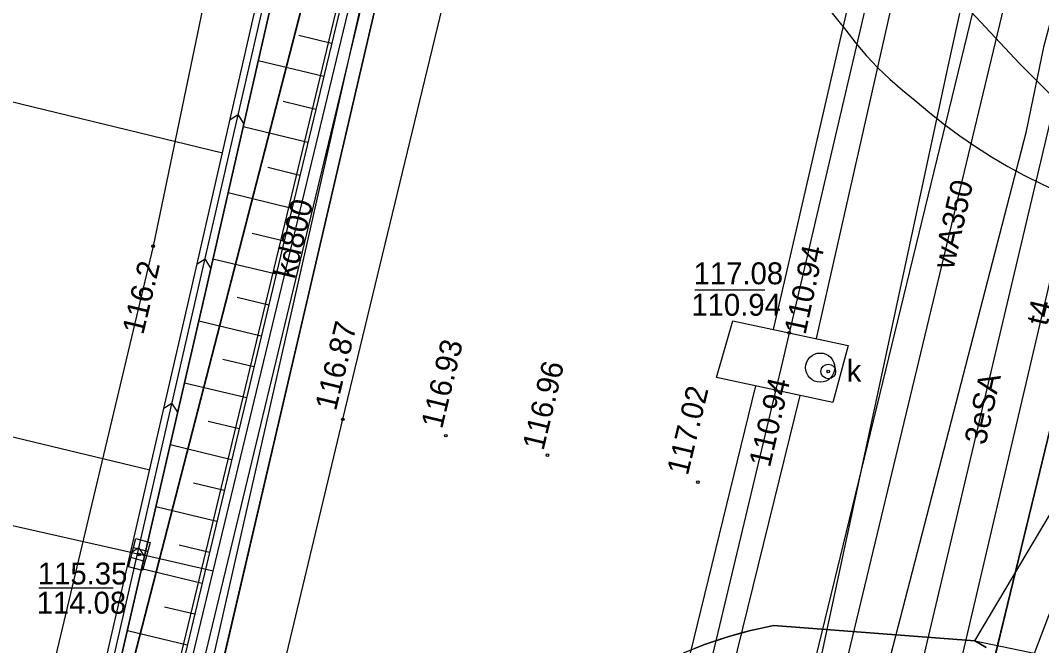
# Model space of a CAD drawing. Extents: x 6424617 to 6425697, y 5665845 to 5667190.
# Drawn here: x 6425336.22 to 6425371.22, y 5666316.36 to 5666337.77 of the extents above; entities that cross this region are included whole.
import ezdxf

# ---------------------------------------------------------------- set-up
doc = ezdxf.new("R2010")
doc.units = 0
for name, color, linetype in [('Warstwa 1', 7, 'Continuous'), ('Warstwa 10', 7, 'Continuous'), ('Warstwa 11', 7, 'Continuous'), ('Warstwa 12', 7, 'Continuous'), ('Warstwa 13', 7, 'Continuous'), ('Warstwa 14', 7, 'Continuous'), ('Warstwa 15', 7, 'Continuous'), ('Warstwa 16', 7, 'Continuous'), ('Warstwa 2', 7, 'Continuous'), ('Warstwa 20', 7, 'Continuous'), ('Warstwa 21', 7, 'Continuous'), ('Warstwa 25', 7, 'Continuous'), ('Warstwa 4', 7, 'Continuous'), ('Warstwa 5', 7, 'Continuous'), ('Warstwa 6', 7, 'Continuous'), ('Warstwa 61', 7, 'Continuous'), ('Warstwa 62', 7, 'Continuous'), ('Warstwa 8', 7, 'Continuous'), ('Warstwa 9', 7, 'Continuous')]:
    doc.layers.add(name, color=color, linetype=linetype)

msp = doc.modelspace()

# ---------------------------------------------------------------- linework, layer by layer
at = {"layer": 'Warstwa 1'}
for p, q in [((6425328.388, 5666270.5), (6425353.441, 5666367.596)), ((6425328.388, 5666270.5), (6425353.441, 5666367.596)), ((6425369.336, 5666314.83), (6425380.481, 5666360.76)), ((6425369.336, 5666314.83), (6425380.481, 5666360.76)), ((6425325.89, 5666241.74), (6425352.06, 5666353.98)), ((6425325.89, 5666241.74), (6425352.06, 5666353.98))]:
    msp.add_line(p, q, dxfattribs=at)
at = {"layer": 'Warstwa 10'}
for points in [[(6425366.705, 5666313.952), (6425374.377, 5666346.412), (6425379.54, 5666367.762), (6425384.145, 5666386.807), (6425386.47, 5666396.26), (6425387.262, 5666397.301), (6425387.592, 5666398.097), (6425387.733, 5666398.995), (6425387.709, 5666399.495), (6425387.343, 5666399.88), (6425386.965, 5666400.004), (6425386.594, 5666399.939), (6425386.058, 5666399.445), (6425385.73, 5666398.749), (6425385.842, 5666398.098), (6425386.29, 5666397.932), (6425386.995, 5666398.354), (6425396.389, 5666436.784), (6425406.092, 5666476.274)], [(6425365.512, 5666313.966), (6425365.714, 5666314.754), (6425370.697, 5666333.975), (6425371.302, 5666336.908), (6425374.59, 5666349.09), (6425376.603, 5666359.336)]]:
    msp.add_lwpolyline(points, dxfattribs=at)
at = {"layer": 'Warstwa 12'}
for points in [[(6425398.761, 5666563.583), (6425397.55, 5666559.5), (6425397.03, 5666557.16), (6425392.45, 5666536.96), (6425386, 5666508.09), (6425382.01, 5666490.27), (6425381.21, 5666479.99), (6425379.9, 5666475.3), (6425381.52, 5666474.89), (6425375.93, 5666454.14), (6425373.99, 5666454.38), (6425373.44, 5666451.82), (6425375.23, 5666451.4), (6425362.43, 5666401.17), (6425355.8, 5666402.66), (6425355.08, 5666402.04), (6425351.66, 5666389.66), (6425350.42, 5666384.46), (6425347.89, 5666373.29), (6425344.69, 5666359.22), (6425346.02, 5666355.28), (6425340.77, 5666330.04), (6425337.023, 5666314.31)], [(6425363.057, 5666313.996), (6425363.589, 5666315.638), (6425368.024, 5666336.247), (6425374.227, 5666364.401), (6425379.433, 5666385.463), (6425383.671, 5666403.831), (6425384.666, 5666408.47), (6425384.841, 5666409.038), (6425384.956, 5666409.631), (6425387.736, 5666421.374), (6425394.087, 5666447.16), (6425401.357, 5666476.231), (6425405.643, 5666491.609), (6425405.786, 5666494.624), (6425411.34, 5666514.966), (6425411.306, 5666515.732)], [(6425362.024, 5666327.189), (6425372.889, 5666374.253)], [(6425374.154, 5666373.984), (6425363.486, 5666326.875)], [(6425341.293, 5666314.258), (6425351.556, 5666356.819)], [(6425352.334, 5666356.631), (6425342.114, 5666314.249)], [(6425377.402, 5666354.057), (6425368.001, 5666313.936)], [(6425372.086, 5666347.268), (6425371.54, 5666345.006), (6425364.084, 5666313.984)], [(6425375.947, 5666331.462), (6425374.769, 5666332.476), (6425373.252, 5666333.585), (6425372.253, 5666334.497), (6425370.455, 5666336.289), (6425368.46, 5666338.433), (6425368.306, 5666338.48)], [(6425358.682, 5666314.049), (6425361.425, 5666325.252)], [(6425362.929, 5666324.929), (6425360.243, 5666314.03)], [(6425373.852, 5666323.898), (6425373.254, 5666322.164), (6425372.396, 5666319.844), (6425370.858, 5666315.822), (6425370.735, 5666315.594), (6425370.564, 5666315.516), (6425369.894, 5666315.514), (6425367.845, 5666315.608), (6425363.525, 5666315.67), (6425358.825, 5666315.707), (6425358.675, 5666315.699), (6425358.515, 5666315.651), (6425358.354, 5666315.573), (6425358.173, 5666315.485), (6425357.981, 5666315.307), (6425356.755, 5666314.072)], [(6425342.827, 5666318.91), (6425340.54, 5666319.43), (6425340.29, 5666319.48), (6425340.05, 5666319.54), (6425324.9, 5666322.95), (6425324.66, 5666323.01)]]:
    msp.add_lwpolyline(points, dxfattribs=at)
at = {"layer": 'Warstwa 14'}
for p, q in [((6425359.336, 5666328.549), (6425361.734, 5666328.549)), ((6425339.403, 5666318.33), (6425336.851, 5666318.33))]:
    msp.add_line(p, q, dxfattribs=at)
for centre in [(6425340.77, 5666330.04), (6425362.571, 5666327.071), (6425363.907, 5666325.747), (6425362.107, 5666325.106), (6425340.29, 5666319.48)]:
    msp.add_circle(centre, 0.045, dxfattribs=at)
at = {"layer": 'Warstwa 16'}
msp.add_lwpolyline([(6425360.638, 5666327.486), (6425364.588, 5666326.639), (6425364.064, 5666324.685), (6425360.074, 5666325.543)], close=True, dxfattribs=at)
msp.add_circle((6425363.629, 5666325.88), 0.5, dxfattribs=at)
at = {"layer": 'Warstwa 2'}
msp.add_lwpolyline([(6425342.431, 5666314.245), (6425342.9, 5666316.26), (6425351.432, 5666353.898), (6425342.677, 5666355.997), (6425354.705, 5666404.396), (6425364.488, 5666402.728), (6425382.828, 5666478.302), (6425401.605, 5666563.549)], dxfattribs=at)
at = {"layer": 'Warstwa 20'}
msp.add_lwpolyline([(6425357.772, 5666382.553), (6425355.492, 5666383.194), (6425351.527, 5666369.131), (6425351.075, 5666355.185), (6425350.421, 5666351.646), (6425344.982, 5666329.077), (6425341.427, 5666314.257)], dxfattribs=at)
at = {"layer": 'Warstwa 21'}
for points in [[(6425338.781, 5666314.289), (6425342.093, 5666328.629), (6425347.916, 5666354.162), (6425348.109, 5666355.419), (6425348.432, 5666366.657), (6425348.554, 5666369.545), (6425350.265, 5666377.317), (6425350.911, 5666379.876), (6425351.627, 5666381.874), (6425353.464, 5666386.247), (6425353.858, 5666388.451), (6425354.565, 5666392.214), (6425355.215, 5666394.983), (6425357.587, 5666405.034), (6425362.218, 5666424.397), (6425369.236, 5666451.879), (6425372.67, 5666465.301), (6425376.112, 5666474.212), (6425378.491, 5666484.102), (6425377.911, 5666489.644), (6425387.002, 5666528.883), (6425394.525, 5666561.078), (6425395.128, 5666563.627)], [(6425339.288, 5666314.283), (6425342.571, 5666328.52), (6425348.415, 5666354.073), (6425348.608, 5666355.37), (6425348.932, 5666366.648), (6425349.053, 5666369.496), (6425350.743, 5666377.208), (6425351.388, 5666379.727), (6425352.084, 5666381.686), (6425353.882, 5666385.964), (6425359.308, 5666384.556)]]:
    msp.add_lwpolyline(points, dxfattribs=at)
at = {"layer": 'Warstwa 25'}
for centre in [(6425347.27, 5666324.11), (6425350.8, 5666323.55), (6425354.28, 5666322.88), (6425359.44, 5666321.96)]:
    msp.add_circle(centre, 0.045, dxfattribs=at)
at = {"layer": 'Warstwa 4'}
for p, q in [((6425340.577, 5666319.584), (6425340.094, 5666319.714)), ((6425340.486, 5666319.246), (6425340.003, 5666319.376))]:
    msp.add_line(p, q, dxfattribs=at)
msp.add_lwpolyline([(6425340.662, 5666319.897), (6425340.401, 5666318.932), (6425339.918, 5666319.063), (6425340.179, 5666320.028)], close=True, dxfattribs=at)
msp.add_circle((6425363.907, 5666325.747), 0.25, dxfattribs=at)
at = {"layer": 'Warstwa 5'}
for p, q in [((6425363.41, 5666338.81), (6425364.504, 5666337.431)), ((6425364.504, 5666337.431), (6425364.852, 5666336.985)), ((6425364.852, 5666336.985), (6425365.221, 5666336.556)), ((6425365.221, 5666336.556), (6425365.61, 5666336.145)), ((6425365.61, 5666336.145), (6425366.018, 5666335.754)), ((6425366.018, 5666335.754), (6425366.445, 5666335.382)), ((6425366.445, 5666335.382), (6425366.889, 5666335.031)), ((6425366.889, 5666335.031), (6425367.383, 5666334.608)), ((6425367.383, 5666334.608), (6425367.891, 5666334.203)), ((6425367.891, 5666334.203), (6425368.413, 5666333.816)), ((6425368.413, 5666333.816), (6425368.949, 5666333.448)), ((6425368.949, 5666333.448), (6425369.497, 5666333.099)), ((6425369.497, 5666333.099), (6425370.057, 5666332.769)), ((6425370.057, 5666332.769), (6425370.629, 5666332.459)), ((6425370.629, 5666332.459), (6425371.211, 5666332.17)), ((6425371.211, 5666332.17), (6425371.802, 5666331.902))]:
    msp.add_line(p, q, dxfattribs=at)
at = {"layer": 'Warstwa 6'}
for points in [[(6425331.55, 5666159.11), (6425352.539, 5666245.598), (6425369.336, 5666314.83), (6425380.481, 5666360.76), (6425381.428, 5666364.649), (6425383.522, 5666373.304), (6425386.659, 5666386.227), (6425410.054, 5666482.642)], [(6425305.245, 5666173.41), (6425312.278, 5666201.804), (6425314.518, 5666211.716), (6425317.57, 5666225.189), (6425322.489, 5666245.769), (6425323.828, 5666251.474), (6425324.47, 5666254.176), (6425328.388, 5666270.5), (6425353.441, 5666367.596), (6425363.818, 5666408.694)], [(6425363.818, 5666408.694), (6425353.441, 5666367.596), (6425328.388, 5666270.5), (6425324.47, 5666254.176), (6425323.828, 5666251.474), (6425322.489, 5666245.769), (6425317.57, 5666225.189), (6425314.518, 5666211.716), (6425312.278, 5666201.804), (6425305.245, 5666173.41)], [(6425306.64, 5666159.22), (6425325.89, 5666241.74), (6425352.06, 5666353.98), (6425364.93, 5666402.71)], [(6425364.93, 5666402.71), (6425352.06, 5666353.98), (6425325.89, 5666241.74), (6425306.64, 5666159.22)], [(6425364.14, 5666363.47), (6425363.41, 5666360.47), (6425360.91, 5666350.31), (6425360.8, 5666347.65), (6425361.76, 5666342.68), (6425362.34, 5666341.16), (6425363.41, 5666338.81), (6425364.504, 5666337.431), (6425364.852, 5666336.985), (6425365.221, 5666336.556), (6425365.61, 5666336.145), (6425366.018, 5666335.754), (6425366.445, 5666335.382), (6425366.889, 5666335.031), (6425367.383, 5666334.608), (6425367.891, 5666334.203), (6425368.413, 5666333.816), (6425368.949, 5666333.448), (6425369.497, 5666333.099), (6425370.057, 5666332.769), (6425370.629, 5666332.459), (6425371.211, 5666332.17), (6425371.802, 5666331.902)], [(6425369.319, 5666316.3), (6425368.929, 5666316.519), (6425365.479, 5666316.783), (6425362.028, 5666317.047), (6425361.634, 5666316.962), (6425361.239, 5666316.876), (6425360.85, 5666316.77), (6425360.461, 5666316.664), (6425360.078, 5666316.538), (6425359.695, 5666316.411), (6425359.319, 5666316.265)]]:
    msp.add_lwpolyline(points, dxfattribs=at)
msp.add_lwpolyline([(6425384.34, 5666363.943), (6425381.428, 5666364.649), (6425380.481, 5666360.76), (6425369.336, 5666314.83), (6425372.318, 5666314.174)], close=True, dxfattribs=at)
at = {"layer": 'Warstwa 61'}
for points in [[(6425385.173, 5666423.021), (6425373.736, 5666374.755), (6425362.341, 5666326.087), (6425359.463, 5666314.04)], [(6425341.704, 5666314.254), (6425342.827, 5666318.91), (6425348.934, 5666344.24), (6425352.05, 5666357.16), (6425353.95, 5666371.17), (6425355.78, 5666379.24), (6425357.362, 5666385.334)]]:
    msp.add_lwpolyline(points, dxfattribs=at)
at = {"layer": 'Warstwa 62'}
msp.add_line((6425360.875, 5666305.281), (6425377.615, 5666373.946), dxfattribs=at)
at = {"layer": 'Warstwa 8'}
for p, q in [((6425347.27, 5666324.11), (6425351.64, 5666342.18)), ((6425363.41, 5666338.81), (6425364.504, 5666337.431)), ((6425364.504, 5666337.431), (6425364.852, 5666336.985)), ((6425364.852, 5666336.985), (6425365.221, 5666336.556)), ((6425365.221, 5666336.556), (6425365.61, 5666336.145)), ((6425363.589, 5666315.638), (6425368.024, 5666336.247)), ((6425365.61, 5666336.145), (6425366.018, 5666335.754)), ((6425366.018, 5666335.754), (6425366.445, 5666335.382)), ((6425366.445, 5666335.382), (6425366.889, 5666335.031)), ((6425366.889, 5666335.031), (6425367.383, 5666334.608)), ((6425367.383, 5666334.608), (6425367.891, 5666334.203)), ((6425367.891, 5666334.203), (6425368.413, 5666333.816)), ((6425368.413, 5666333.816), (6425368.949, 5666333.448)), ((6425368.949, 5666333.448), (6425369.497, 5666333.099)), ((6425369.497, 5666333.099), (6425370.057, 5666332.769)), ((6425370.057, 5666332.769), (6425370.629, 5666332.459)), ((6425370.629, 5666332.459), (6425371.211, 5666332.17)), ((6425371.211, 5666332.17), (6425371.802, 5666331.902)), ((6425344.901, 5666314.215), (6425347.27, 5666324.11)), ((6425368.929, 5666316.519), (6425372.242, 5666322.095)), ((6425368.929, 5666316.519), (6425372.242, 5666322.095)), ((6425361.239, 5666316.876), (6425362.028, 5666317.047)), ((6425362.028, 5666317.047), (6425368.929, 5666316.519)), ((6425359.695, 5666316.411), (6425360.461, 5666316.664)), ((6425360.461, 5666316.664), (6425361.239, 5666316.876)), ((6425358.943, 5666316.118), (6425359.695, 5666316.411)), ((6425368.929, 5666316.519), (6425382.223, 5666313.765)), ((6425368.929, 5666316.519), (6425382.223, 5666313.765)), ((6425368.929, 5666316.519), (6425369.319, 5666316.3))]:
    msp.add_line(p, q, dxfattribs=at)
msp.add_lwpolyline([(6425365.714, 5666314.754), (6425370.697, 5666333.975), (6425371.302, 5666336.908), (6425371.302, 5666336.909)], dxfattribs=at)
at = {"layer": 'Warstwa 9'}
for p, q in [((6425342.607, 5666329.866), (6425348.281, 5666354.556)), ((6425346.886, 5666336.977), (6425345.758, 5666337.249)), ((6425346.614, 5666335.848), (6425344.371, 5666336.389)), ((6425331.274, 5666336.106), (6425343.144, 5666333.238)), ((6425346.342, 5666334.72), (6425345.227, 5666334.988)), ((6425343.403, 5666334.373), (6425343.683, 5666334.548)), ((6425343.878, 5666334.236), (6425343.683, 5666334.548)), ((6425346.07, 5666333.591), (6425343.854, 5666334.126)), ((6425345.798, 5666332.462), (6425344.697, 5666332.728)), ((6425345.526, 5666331.334), (6425343.336, 5666331.863)), ((6425345.254, 5666330.205), (6425344.166, 5666330.468)), ((6425339.035, 5666314.286), (6425342.607, 5666329.866)), ((6425342.277, 5666329.437), (6425342.547, 5666329.607)), ((6425342.747, 5666329.288), (6425342.547, 5666329.607)), ((6425344.982, 5666329.077), (6425342.818, 5666329.598)), ((6425344.728, 5666328.018), (6425343.651, 5666328.278)), ((6425344.474, 5666326.96), (6425342.33, 5666327.475)), ((6425344.22, 5666325.902), (6425343.153, 5666326.158)), ((6425343.966, 5666324.843), (6425341.841, 5666325.353)), ((6425328.657, 5666325.274), (6425340.649, 5666322.377)), ((6425341.137, 5666324.491), (6425341.414, 5666324.664)), ((6425341.61, 5666324.352), (6425341.414, 5666324.664)), ((6425343.712, 5666323.784), (6425342.654, 5666324.038)), ((6425343.458, 5666322.726), (6425341.351, 5666323.232)), ((6425343.205, 5666321.667), (6425342.156, 5666321.919)), ((6425342.951, 5666320.608), (6425340.862, 5666321.109)), ((6425339.994, 5666319.543), (6425340.281, 5666319.722)), ((6425340.472, 5666319.418), (6425340.281, 5666319.722)), ((6425342.697, 5666319.55), (6425341.657, 5666319.799)), ((6425342.443, 5666318.491), (6425340.373, 5666318.988)), ((6425342.189, 5666317.432), (6425341.159, 5666317.68)), ((6425341.935, 5666316.374), (6425339.884, 5666316.866))]:
    msp.add_line(p, q, dxfattribs=at)
msp.add_lwpolyline([(6425341.788, 5666390.934), (6425337.041, 5666371.794), (6425336.507, 5666357.769), (6425326.04, 5666314.442), (6425338.781, 5666314.289), (6425342.093, 5666328.629), (6425347.916, 5666354.162), (6425348.109, 5666355.419), (6425348.432, 5666366.657), (6425348.554, 5666369.545), (6425350.265, 5666377.317), (6425350.911, 5666379.876), (6425351.627, 5666381.874), (6425353.464, 5666386.247), (6425353.858, 5666388.451)], dxfattribs=at)
for points in [[(6425338.781, 5666314.289), (6425342.093, 5666328.629), (6425347.916, 5666354.162), (6425348.109, 5666355.419), (6425348.432, 5666366.657), (6425348.554, 5666369.545), (6425350.265, 5666377.317), (6425350.911, 5666379.876), (6425351.627, 5666381.874), (6425353.464, 5666386.247), (6425353.951, 5666386.129), (6425352.084, 5666381.686), (6425351.388, 5666379.727), (6425350.743, 5666377.208), (6425349.053, 5666369.496), (6425348.932, 5666366.648), (6425348.608, 5666355.37), (6425348.415, 5666354.073), (6425342.571, 5666328.52), (6425339.288, 5666314.283)], [(6425357.772, 5666382.553), (6425355.492, 5666383.194), (6425351.527, 5666369.131), (6425351.075, 5666355.185), (6425350.421, 5666351.646), (6425344.982, 5666329.077), (6425341.427, 5666314.257), (6425339.288, 5666314.283), (6425342.571, 5666328.52), (6425348.415, 5666354.073), (6425348.608, 5666355.37), (6425348.932, 5666366.648), (6425349.053, 5666369.496), (6425350.743, 5666377.208), (6425351.388, 5666379.727), (6425352.084, 5666381.686), (6425353.882, 5666385.964), (6425359.308, 5666384.556)]]:
    msp.add_lwpolyline(points, close=True, dxfattribs=at)

# ---------------------------------------------------------------- texts
at = {"layer": 'Warstwa 11'}
msp.add_text('3eSA', height=0.75, rotation=77.3951, dxfattribs=at).set_placement((6425369.292, 5666323.202))
at = {"layer": 'Warstwa 13'}
for s, rotation, p in [('wA350', 77.0743, (6425368.194, 5666329.215)), ('kd800', 76.444, (6425345.617, 5666328.884)), ('t4', 76.5987, (6425371.409, 5666327.28))]:
    msp.add_text(s, height=0.75, rotation=rotation, dxfattribs=at).set_placement(p)
at = {"layer": 'Warstwa 14'}
for s, rotation, p in [('110.94', 77.8134, (6425363.121, 5666326.975)), ('116.2', 76.5987, (6425340.426, 5666326.977)), ('110.94', 76.8967, (6425361.906, 5666322.435))]:
    msp.add_text(s, height=0.75, rotation=rotation, dxfattribs=at).set_placement(p)
for s, p in [('110.94', (6425359.214, 5666327.657)), ('114.08', (6425336.776, 5666317.455))]:
    msp.add_text(s, height=0.75, dxfattribs=at).set_placement(p)
at = {"layer": 'Warstwa 15'}
for s, p in [('117.08', (6425359.291, 5666328.734)), ('115.35', (6425336.817, 5666318.455))]:
    msp.add_text(s, height=0.75, dxfattribs=at).set_placement(p)
at = {"layer": 'Warstwa 25'}
for s, rotation, p in [('116.87', 76.4039, (6425347.032, 5666324.369)), ('116.93', 76.4039, (6425350.668, 5666323.753)), ('116.96', 76.5357, (6425354.143, 5666323.011)), ('117.02', 76.5357, (6425359.092, 5666322.159))]:
    msp.add_text(s, height=0.75, rotation=rotation, dxfattribs=at).set_placement(p)
at = {"layer": 'Warstwa 5'}
msp.add_text('k', height=0.75, dxfattribs=at).set_placement((6425364.538, 5666325.397))

doc.saveas('drawing.dxf')
